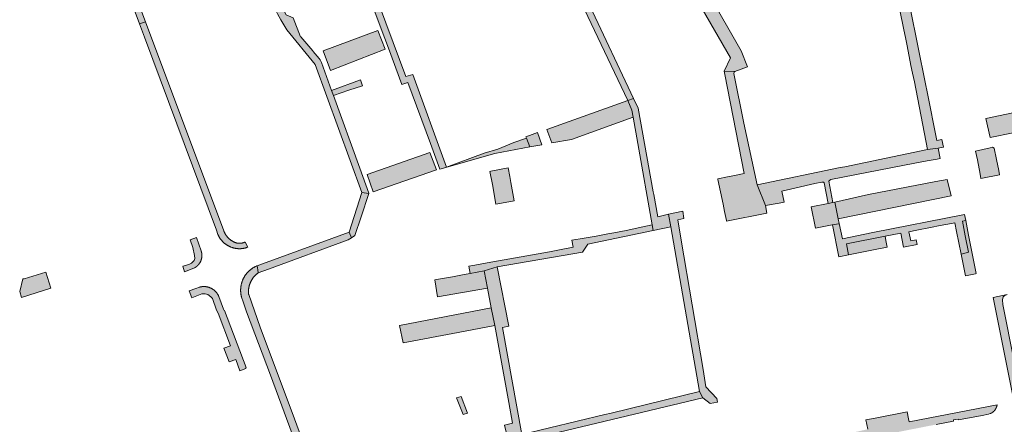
# Model space of a CAD drawing. Extents: x 97094 to 109644, y 463509 to 471969.
# Tile 333 of 362: x 105449 to 105739, y 470855 to 470974. Entities that reach past the tile are written whole.
import ezdxf

# ---------------------------------------------------------------- set-up
doc = ezdxf.new("R2010")
doc.units = 0
doc.layers.add('109 Onkruidbestrijding elementen', color=6, linetype='Continuous', lineweight=20, true_color=0xff00ff)

msp = doc.modelspace()

# ---------------------------------------------------------------- hatches: boundary and pattern name
at = {"layer": '109 Onkruidbestrijding elementen', "true_color": 0xff00ff}
for points in [[(105484.08, 470973.19), (105485.82, 470973.81), (105472.76, 471008.64), (105474.55, 471011.54), (105471.21, 471019.3), (105471, 471022.43), (105471.63, 471026.49), (105473.4, 471029.96), (105475.42, 471032.75), (105478.21, 471034.86), (105478.94, 471035.05), (105476.81, 471038.13), (105474.78, 471036.4), (105473.52, 471034.64), (105471.7, 471030.88), (105470.15, 471026.54), (105468.93, 471021.03), (105468.66, 471017.08), (105469.46, 471012.6), (105484.08, 470973.19)], [(105656.52, 470959.25), (105659.66, 470959.08), (105663.42, 470960.5), (105661.53, 470965.25), (105651.82, 470982.29), (105649.12, 470983.41), (105646, 470984.2), (105638.2, 470997.39), (105637.33, 470996.82), (105628.86, 471010.61), (105627.88, 471010.01), (105614.69, 471032.42), (105612.09, 471031.36), (105627.51, 471004.87), (105629.18, 471004.39), (105636.86, 470991.31), (105638.16, 470991.11), (105643.09, 470983.01), (105650.04, 470977.57), (105658.39, 470963.18), (105656.52, 470959.25)], [(105628.11, 470950.58), (105629.77, 470951.16), (105604.06, 471005.92), (105602.31, 471005.18), (105603.04, 471003.69), (105611.39, 470985.76), (105628.11, 470950.58)], [(105710.28, 470983.78), (105706.44, 470984.73), (105707.74, 470979.87), (105708.32, 470977.26), (105709.48, 470971.4), (105709.99, 470969.11), (105710.52, 470966.7), (105711.59, 470960.88), (105712.09, 470958.6), (105712.65, 470956.1), (105716.49, 470936.07), (105719.67, 470936.51), (105721.26, 470936.75), (105720.75, 470939.07), (105719.22, 470938.8), (105716.38, 470953.1), (105715.91, 470955.48), (105711.44, 470977.95), (105710.28, 470983.78)], [(105553.02, 470983.59), (105551.16, 470983.17), (105553.29, 470977.51), (105553.23, 470977.49), (105555.36, 470971.73), (105557.48, 470966), (105561.45, 470955.29), (105563.18, 470955.88), (105569.87, 470937.83), (105572.68, 470930.25), (105588.84, 470934.91), (105599.17, 470936.9), (105598.2, 470939.43), (105594.47, 470938.17), (105589.75, 470936.2), (105585.74, 470935.01), (105574.59, 470930.9), (105564.67, 470958.27), (105562.67, 470957.68), (105553.02, 470983.59)], [(105541.28, 470952.03), (105540.75, 470953.49), (105537.74, 470961.77), (105537.38, 470962.51), (105537.08, 470962.93), (105535.3, 470965.06), (105535.21, 470965.17), (105531.64, 470969.38), (105531.56, 470969.34), (105529.43, 470975), (105527.38, 470975.85), (105526.82, 470976.77), (105526.06, 470978.54), (105524.01, 470977.75), (105524.74, 470976.12), (105525.74, 470974.39), (105527.52, 470971.4), (105535.86, 470961.22), (105549.68, 470923.4), (105551.69, 470923.16), (105551.72, 470923.24), (105549.04, 470930.63), (105541.28, 470952.03)], [(105508.96, 470912.09), (105485.82, 470973.81), (105484.08, 470973.19), (105485.54, 470969.22), (105506.76, 470912.25), (105507.19, 470911.06), (105507.24, 470910.95), (105507.28, 470910.85), (105507.33, 470910.74), (105507.38, 470910.64), (105507.44, 470910.54), (105507.49, 470910.44), (105507.55, 470910.34), (105507.6, 470910.24), (105507.66, 470910.14), (105507.72, 470910.04), (105507.79, 470909.94), (105507.85, 470909.85), (105507.91, 470909.75), (105507.98, 470909.66), (105508.05, 470909.57), (105508.12, 470909.47), (105508.19, 470909.38), (105508.27, 470909.3), (105508.34, 470909.21), (105508.42, 470909.12), (105508.49, 470909.04), (105508.57, 470908.95), (105508.65, 470908.87), (105508.73, 470908.79), (105508.82, 470908.71), (105508.9, 470908.63), (105508.99, 470908.55), (105509.07, 470908.48), (105509.16, 470908.4), (105509.25, 470908.33), (105509.34, 470908.26), (105509.43, 470908.19), (105509.53, 470908.12), (105509.62, 470908.06), (105509.72, 470907.99), (105509.81, 470907.93), (105509.91, 470907.87), (105510.01, 470907.81), (105510.11, 470907.75), (105510.21, 470907.69), (105510.31, 470907.64), (105510.41, 470907.58), (105510.51, 470907.53), (105510.62, 470907.48), (105510.72, 470907.43), (105510.83, 470907.39), (105510.93, 470907.34), (105511.04, 470907.3), (105511.15, 470907.26), (105511.26, 470907.22), (105511.36, 470907.18), (105511.47, 470907.14), (105511.58, 470907.11), (105511.69, 470907.08), (105511.8, 470907.05), (105511.92, 470907.02), (105512.03, 470906.99), (105512.14, 470906.97), (105512.25, 470906.95), (105512.37, 470906.93), (105512.48, 470906.91), (105512.59, 470906.89), (105512.71, 470906.87), (105512.82, 470906.86), (105512.94, 470906.85), (105513.05, 470906.84), (105513.17, 470906.83), (105513.28, 470906.83), (105513.4, 470906.82), (105513.51, 470906.82), (105513.63, 470906.82), (105513.74, 470906.82), (105513.86, 470906.83), (105513.97, 470906.83), (105514.09, 470906.84), (105514.2, 470906.85), (105514.32, 470906.86), (105514.43, 470906.88), (105514.54, 470906.89), (105514.66, 470906.91), (105514.77, 470906.93), (105514.89, 470906.95), (105515, 470906.97), (105515.11, 470907), (105515.22, 470907.02), (105515.33, 470907.05), (105515.45, 470907.08), (105515.56, 470907.11), (105515.67, 470907.15), (105515.77, 470907.18), (105516.06, 470907.28), (105515.21, 470908.8), (105515.15, 470908.78), (105515.1, 470908.75), (105515.04, 470908.72), (105514.99, 470908.7), (105514.93, 470908.68), (105514.88, 470908.65), (105514.82, 470908.63), (105514.76, 470908.61), (105514.71, 470908.59), (105514.65, 470908.57), (105514.59, 470908.56), (105514.53, 470908.54), (105514.47, 470908.52), (105514.42, 470908.51), (105514.36, 470908.49), (105514.3, 470908.48), (105514.24, 470908.47), (105514.18, 470908.46), (105514.12, 470908.45), (105514.06, 470908.44), (105514, 470908.43), (105513.94, 470908.43), (105513.88, 470908.42), (105513.82, 470908.42), (105513.76, 470908.41), (105513.7, 470908.41), (105513.64, 470908.41), (105513.58, 470908.41), (105513.52, 470908.41), (105513.46, 470908.41), (105513.4, 470908.41), (105513.34, 470908.41), (105513.28, 470908.42), (105513.22, 470908.42), (105513.16, 470908.43), (105513.1, 470908.44), (105513.04, 470908.45), (105512.98, 470908.46), (105512.92, 470908.47), (105512.86, 470908.48), (105512.8, 470908.49), (105512.74, 470908.5), (105512.68, 470908.52), (105512.62, 470908.53), (105512.57, 470908.55), (105512.51, 470908.57), (105512.45, 470908.59), (105512.39, 470908.61), (105512.34, 470908.63), (105512.28, 470908.65), (105512.22, 470908.67), (105512.17, 470908.69), (105512.11, 470908.72), (105512.06, 470908.74), (105512, 470908.77), (105511.95, 470908.8), (105511.9, 470908.82), (105511.84, 470908.85), (105511.79, 470908.88), (105511.74, 470908.91), (105511.69, 470908.94), (105511.63, 470908.97), (105511.58, 470909.01), (105511.5, 470909.05), (105511.42, 470909.1), (105511.34, 470909.14), (105511.26, 470909.19), (105511.19, 470909.24), (105511.11, 470909.29), (105511.03, 470909.34), (105510.96, 470909.4), (105510.88, 470909.45), (105510.81, 470909.51), (105510.74, 470909.56), (105510.67, 470909.62), (105510.6, 470909.68), (105510.53, 470909.74), (105510.46, 470909.8), (105510.39, 470909.86), (105510.32, 470909.93), (105510.26, 470909.99), (105510.19, 470910.06), (105510.13, 470910.13), (105510.07, 470910.19), (105510.01, 470910.26), (105509.95, 470910.33), (105509.89, 470910.41), (105509.83, 470910.48), (105509.78, 470910.55), (105509.72, 470910.62), (105509.67, 470910.7), (105509.62, 470910.78), (105509.56, 470910.85), (105509.52, 470910.93), (105509.47, 470911.01), (105509.42, 470911.09), (105509.37, 470911.17), (105509.33, 470911.25), (105509.29, 470911.33), (105509.24, 470911.41), (105509.2, 470911.49), (105509.17, 470911.58), (105509.13, 470911.66), (105509.09, 470911.75), (105509.06, 470911.83), (105509.02, 470911.92), (105508.99, 470912), (105508.96, 470912.09)], [(105554.42, 470971.19), (105538.28, 470965.21), (105540.38, 470959.4), (105556.55, 470965.67), (105554.42, 470971.19)], [(105656.65, 470917.76), (105657.2, 470915.1), (105657.23, 470914.93), (105669.08, 470917.33), (105668.68, 470919.58), (105666.25, 470925.69), (105662.35, 470943.89), (105659.4, 470958.49), (105659.46, 470958.9), (105659.66, 470959.08), (105656.52, 470959.25), (105656.69, 470958.25), (105662.43, 470929.02), (105659.05, 470928.37), (105657.55, 470928.02), (105654.67, 470927.44), (105654.71, 470927.26), (105656.21, 470919.94), (105656.65, 470917.76)], [(105540.75, 470953.49), (105541.28, 470952.03), (105545.8, 470953.59), (105549.85, 470954.91), (105549.24, 470956.64), (105540.75, 470953.49)], [(105628.11, 470950.58), (105604.23, 470942.04), (105605.67, 470938.04), (105611.45, 470939.06), (105629.69, 470945.66), (105629.34, 470947.66), (105628.11, 470950.58)], [(105629.69, 470945.66), (105631.06, 470937.82), (105635.25, 470913.85), (105635.57, 470912.19), (105640.75, 470913.27), (105640.13, 470916.97), (105636.95, 470916.27), (105635.77, 470922.77), (105635.61, 470923.65), (105631.12, 470948.29), (105629.77, 470951.16), (105628.11, 470950.58), (105629.34, 470947.66), (105629.69, 470945.66)], [(105747.31, 470948.12), (105733.74, 470945.29), (105734.99, 470939.68), (105748.56, 470942.44), (105747.31, 470948.12)], [(105602.73, 470937.52), (105601.51, 470941.07), (105599.93, 470940.51), (105598.04, 470939.83), (105598.2, 470939.43), (105599.17, 470936.9), (105602.73, 470937.52)], [(105553.02, 470923.59), (105571.63, 470930.14), (105569.69, 470935.26), (105551.26, 470928.72), (105553.02, 470923.59)], [(105672.74, 470920.31), (105674.18, 470920.56), (105673.54, 470923.84), (105683.32, 470926.08), (105685.37, 470926.5), (105685.83, 470926.41), (105686, 470926.28), (105687.2, 470920.16), (105688.58, 470920.45), (105687.39, 470926.71), (105687.56, 470926.98), (105688.02, 470927.27), (105712.77, 470932.06), (105716.43, 470932.72), (105719.36, 470933.24), (105720.29, 470933.41), (105719.67, 470936.51), (105716.49, 470936.07), (105692.09, 470931.03), (105690.7, 470930.74), (105666.25, 470925.69), (105668.68, 470919.58), (105672.74, 470920.31)], [(105737.78, 470928.66), (105737.59, 470929.93), (105736.9, 470933.14), (105736.19, 470936.49), (105735.64, 470936.74), (105734.98, 470936.6), (105730.66, 470935.64), (105731.24, 470933.05), (105732, 470928.82), (105732.24, 470927.57), (105737.78, 470928.66)], [(105587.45, 470929.61), (105588.15, 470925.8), (105589.22, 470919.99), (105591.9, 470920.48), (105594.61, 470920.98), (105593.62, 470926.35), (105593.3, 470928.11), (105592.82, 470930.66), (105587.73, 470929.71), (105587.45, 470929.61)], [(105689.18, 470920.58), (105690.19, 470915.62), (105723.44, 470922.4), (105722.33, 470927.28), (105718.96, 470926.7), (105699.15, 470922.8), (105689.18, 470920.58)], [(105551.69, 470923.16), (105549.68, 470923.4), (105545.94, 470911.68), (105546.64, 470910.07), (105547.62, 470910.73), (105549.42, 470916.23), (105551.69, 470923.16)], [(105688.44, 470913.86), (105690.22, 470914.21), (105690.47, 470914.26), (105690.19, 470915.62), (105689.18, 470920.58), (105688.58, 470920.45), (105687.2, 470920.16), (105682.21, 470919.14), (105683.49, 470912.91), (105688.43, 470913.9), (105688.44, 470913.86)], [(105652.42, 470861.12), (105654.58, 470861.57), (105654.39, 470862.6), (105651.15, 470866.11), (105650.3, 470871.17), (105643.86, 470909.37), (105642.85, 470915.39), (105644.66, 470915.72), (105644.29, 470917.88), (105640.13, 470916.97), (105640.75, 470913.27), (105649.21, 470864.7), (105650.22, 470862.84), (105652.42, 470861.12)], [(105708.61, 470911.38), (105709.4, 470907.29), (105713.43, 470908.09), (105713.14, 470909.49), (105711.57, 470909.16), (105711.02, 470911.8), (105713.32, 470912.26), (105717.37, 470913.06), (105720.24, 470913.63), (105723.54, 470914.29), (105724.54, 470914.48), (105725.06, 470911.87), (105726.39, 470905.24), (105728.55, 470905.77), (105727.62, 470910.66), (105726.84, 470914.97), (105727.77, 470915.15), (105727.43, 470916.87), (105700.37, 470911.57), (105691.39, 470909.75), (105690.47, 470914.26), (105690.22, 470914.21), (105688.44, 470913.86), (105690.31, 470904.45), (105693.24, 470905.03), (105692.59, 470908.3), (105703.98, 470910.49), (105708.61, 470911.38)], [(105727.62, 470910.66), (105728.55, 470905.77), (105726.39, 470905.24), (105727.58, 470899.3), (105727.68, 470898.79), (105728.67, 470899), (105730.68, 470899.42), (105730.9, 470899.46), (105728.62, 470910.85), (105727.77, 470915.15), (105726.84, 470914.97), (105727.62, 470910.66)], [(105545.94, 470911.68), (105520.37, 470902.37), (105518.79, 470901.8), (105518.97, 470900.57), (105519.11, 470899.7), (105522.17, 470900.82), (105545.65, 470909.4), (105546.64, 470910.07), (105545.94, 470911.68)], [(105585.7, 470900.28), (105589.55, 470901.43), (105611.9, 470905.33), (105614.79, 470905.85), (105616.28, 470908.17), (105635.57, 470912.19), (105635.25, 470913.85), (105632.54, 470913.27), (105627.64, 470912.2), (105623.98, 470911.53), (105622.24, 470911.19), (105618.75, 470910.55), (105615.26, 470909.91), (105611.57, 470909.32), (105611.96, 470907.23), (105608.46, 470906.59), (105604.97, 470905.95), (105586.63, 470902.62), (105583.02, 470901.96), (105583.02, 470901.99), (105581.25, 470901.66), (105581.57, 470899.53), (105585.7, 470900.28)], [(105502.25, 470906.24), (105500.91, 470910.09), (105499.01, 470909.45), (105499.78, 470907.18), (105500.33, 470904.82), (105500.41, 470903.95), (105500.22, 470903.36), (105499.43, 470902.57), (105498.59, 470902.17), (105496.82, 470901.67), (105497.33, 470900.04), (105498.67, 470900.52), (105500.32, 470901.17), (105500.38, 470901.21), (105500.44, 470901.24), (105500.5, 470901.28), (105500.56, 470901.31), (105500.61, 470901.35), (105500.67, 470901.39), (105500.73, 470901.43), (105500.79, 470901.47), (105500.84, 470901.51), (105500.9, 470901.56), (105500.95, 470901.6), (105501, 470901.64), (105501.06, 470901.69), (105501.11, 470901.74), (105501.16, 470901.78), (105501.21, 470901.83), (105501.26, 470901.88), (105501.31, 470901.93), (105501.35, 470901.98), (105501.4, 470902.03), (105501.45, 470902.08), (105501.49, 470902.13), (105501.54, 470902.19), (105501.58, 470902.24), (105501.62, 470902.3), (105501.67, 470902.35), (105501.71, 470902.41), (105501.75, 470902.46), (105501.79, 470902.52), (105501.82, 470902.58), (105501.86, 470902.64), (105501.9, 470902.7), (105501.93, 470902.76), (105501.97, 470902.82), (105502, 470902.88), (105502.03, 470902.94), (105502.06, 470903), (105502.09, 470903.06), (105502.12, 470903.13), (105502.15, 470903.19), (105502.18, 470903.26), (105502.2, 470903.32), (105502.23, 470903.38), (105502.25, 470903.45), (105502.27, 470903.52), (105502.29, 470903.58), (105502.31, 470903.65), (105502.33, 470903.71), (105502.35, 470903.78), (105502.37, 470903.85), (105502.38, 470903.92), (105502.4, 470903.98), (105502.41, 470904.05), (105502.43, 470904.12), (105502.44, 470904.19), (105502.45, 470904.26), (105502.46, 470904.33), (105502.46, 470904.39), (105502.47, 470904.46), (105502.48, 470904.53), (105502.48, 470904.6), (105502.49, 470904.67), (105502.49, 470904.74), (105502.49, 470904.81), (105502.49, 470904.88), (105502.49, 470904.95), (105502.49, 470905.02), (105502.48, 470905.09), (105502.48, 470905.16), (105502.47, 470905.23), (105502.46, 470905.29), (105502.46, 470905.36), (105502.45, 470905.43), (105502.44, 470905.5), (105502.43, 470905.57), (105502.41, 470905.64), (105502.4, 470905.71), (105502.38, 470905.77), (105502.37, 470905.84), (105502.35, 470905.91), (105502.33, 470905.98), (105502.31, 470906.04), (105502.29, 470906.11), (105502.27, 470906.17), (105502.25, 470906.24)], [(105704.22, 470909.27), (105703.98, 470910.49), (105692.59, 470908.3), (105693.24, 470905.03), (105701.07, 470906.6), (105704.61, 470907.3), (105704.22, 470909.27)], [(105449.23, 470892.47), (105457.93, 470895.14), (105456.48, 470899.86), (105450.1, 470897.92), (105449.66, 470897.94), (105448.74, 470894.22), (105449.23, 470892.47)], [(105545.46, 470788.33), (105545.7, 470788.38), (105547.22, 470790.74), (105543.25, 470791.9), (105543.08, 470793.86), (105542.83, 470796.74), (105541.75, 470809.43), (105540.19, 470823.84), (105539.88, 470826.88), (105539.31, 470829.76), (105538.58, 470832.52), (105537.26, 470836.4), (105529.83, 470856.59), (105519.7, 470883.71), (105516.29, 470893.28), (105516.27, 470893.39), (105516.26, 470893.5), (105516.25, 470893.61), (105516.24, 470893.72), (105516.24, 470893.83), (105516.23, 470893.94), (105516.23, 470894.06), (105516.23, 470894.17), (105516.23, 470894.28), (105516.23, 470894.39), (105516.23, 470894.5), (105516.24, 470894.62), (105516.25, 470894.73), (105516.26, 470894.84), (105516.27, 470894.95), (105516.28, 470895.06), (105516.3, 470895.17), (105516.32, 470895.28), (105516.34, 470895.39), (105516.36, 470895.5), (105516.38, 470895.61), (105516.4, 470895.72), (105516.43, 470895.83), (105516.46, 470895.94), (105516.49, 470896.05), (105516.52, 470896.15), (105516.55, 470896.26), (105516.59, 470896.37), (105516.63, 470896.47), (105516.67, 470896.58), (105516.71, 470896.68), (105516.75, 470896.78), (105516.79, 470896.89), (105516.84, 470896.99), (105516.89, 470897.09), (105516.94, 470897.19), (105516.99, 470897.29), (105517.04, 470897.39), (105517.09, 470897.49), (105517.15, 470897.59), (105517.21, 470897.68), (105517.27, 470897.78), (105517.33, 470897.87), (105517.39, 470897.96), (105517.45, 470898.06), (105517.52, 470898.15), (105517.58, 470898.24), (105517.65, 470898.33), (105517.72, 470898.41), (105517.79, 470898.5), (105517.87, 470898.58), (105517.94, 470898.67), (105518.01, 470898.75), (105518.09, 470898.83), (105518.17, 470898.91), (105518.25, 470898.99), (105518.33, 470899.07), (105518.41, 470899.15), (105518.49, 470899.22), (105518.58, 470899.29), (105518.67, 470899.37), (105518.75, 470899.44), (105518.84, 470899.51), (105518.93, 470899.57), (105519.02, 470899.64), (105519.11, 470899.7), (105518.97, 470900.57), (105518.79, 470901.8), (105518.67, 470901.75), (105518.56, 470901.7), (105518.44, 470901.64), (105518.32, 470901.59), (105518.2, 470901.53), (105518.09, 470901.47), (105517.97, 470901.41), (105517.86, 470901.35), (105517.75, 470901.28), (105517.64, 470901.22), (105517.52, 470901.15), (105517.42, 470901.08), (105517.31, 470901.01), (105517.2, 470900.93), (105517.1, 470900.86), (105516.99, 470900.78), (105516.89, 470900.7), (105516.79, 470900.62), (105516.69, 470900.54), (105516.59, 470900.45), (105516.49, 470900.37), (105516.39, 470900.28), (105516.3, 470900.19), (105516.21, 470900.1), (105516.12, 470900.01), (105516.03, 470899.91), (105515.94, 470899.82), (105515.85, 470899.72), (105515.77, 470899.62), (105515.68, 470899.52), (105515.6, 470899.42), (105515.52, 470899.32), (105515.44, 470899.22), (105515.37, 470899.11), (105515.29, 470899), (105515.22, 470898.9), (105515.15, 470898.79), (105515.08, 470898.68), (105515.01, 470898.57), (105514.94, 470898.46), (105514.88, 470898.34), (105514.82, 470898.23), (105514.76, 470898.11), (105514.7, 470898), (105514.64, 470897.88), (105514.59, 470897.76), (105514.54, 470897.64), (105514.49, 470897.52), (105514.44, 470897.4), (105514.39, 470897.28), (105514.35, 470897.16), (105514.31, 470897.04), (105514.27, 470896.91), (105514.23, 470896.79), (105514.19, 470896.66), (105514.16, 470896.54), (105514.13, 470896.41), (105514.1, 470896.29), (105514.07, 470896.16), (105514.04, 470896.03), (105514.02, 470895.9), (105514, 470895.78), (105513.98, 470895.65), (105513.96, 470895.52), (105513.95, 470895.39), (105513.94, 470895.26), (105513.93, 470895.13), (105513.92, 470895), (105513.91, 470894.87), (105513.91, 470894.74), (105513.91, 470894.61), (105513.91, 470894.48), (105513.91, 470894.35), (105513.91, 470894.22), (105513.92, 470894.09), (105513.93, 470893.96), (105513.94, 470893.83), (105513.96, 470893.7), (105513.97, 470893.57), (105513.99, 470893.45), (105514.01, 470893.32), (105514.03, 470893.19), (105514.05, 470893.06), (105514.08, 470892.93), (105514.11, 470892.81), (105514.14, 470892.68), (105514.17, 470892.56), (105514.69, 470891.15), (105515.68, 470888.17), (105522.71, 470869.49), (105530.81, 470847.69), (105536.12, 470833.21), (105537.02, 470830.55), (105537.66, 470827.76), (105538.09, 470825.3), (105539.01, 470815.87), (105540.43, 470800.28), (105541.12, 470793.23), (105541.12, 470793.14), (105541.12, 470793.06), (105541.12, 470792.97), (105541.12, 470792.88), (105541.12, 470792.8), (105541.13, 470792.71), (105541.14, 470792.63), (105541.15, 470792.54), (105541.16, 470792.46), (105541.17, 470792.37), (105541.18, 470792.29), (105541.2, 470792.2), (105541.22, 470792.12), (105541.23, 470792.04), (105541.25, 470791.96), (105541.27, 470791.88), (105541.29, 470791.8), (105541.31, 470791.73), (105541.34, 470791.65), (105541.36, 470791.57), (105541.39, 470791.5), (105541.42, 470791.42), (105541.44, 470791.35), (105541.47, 470791.27), (105541.51, 470791.2), (105541.54, 470791.12), (105541.57, 470791.05), (105541.61, 470790.98), (105541.64, 470790.91), (105541.68, 470790.84), (105541.72, 470790.76), (105541.76, 470790.69), (105541.8, 470790.63), (105541.84, 470790.56), (105541.88, 470790.49), (105541.93, 470790.42), (105541.97, 470790.35), (105542.02, 470790.29), (105542.07, 470790.22), (105542.12, 470790.16), (105542.17, 470790.1), (105542.22, 470790.03), (105542.27, 470789.97), (105542.32, 470789.91), (105542.37, 470789.85), (105542.43, 470789.79), (105542.48, 470789.73), (105542.54, 470789.68), (105542.6, 470789.62), (105542.66, 470789.57), (105542.72, 470789.51), (105542.78, 470789.46), (105542.84, 470789.41), (105542.9, 470789.36), (105542.96, 470789.31), (105543.03, 470789.26), (105543.09, 470789.21), (105543.16, 470789.16), (105543.22, 470789.12), (105543.29, 470789.07), (105543.36, 470789.03), (105543.43, 470788.99), (105543.5, 470788.94), (105543.57, 470788.9), (105543.64, 470788.86), (105543.71, 470788.83), (105543.78, 470788.79), (105543.85, 470788.76), (105543.92, 470788.72), (105544, 470788.69), (105544.07, 470788.66), (105544.15, 470788.63), (105544.22, 470788.6), (105544.3, 470788.57), (105544.37, 470788.54), (105544.45, 470788.52), (105544.52, 470788.49), (105544.6, 470788.47), (105544.68, 470788.45), (105544.76, 470788.43), (105544.84, 470788.41), (105544.91, 470788.39), (105544.99, 470788.37), (105545.07, 470788.36), (105545.15, 470788.35), (105545.23, 470788.33), (105545.31, 470788.32), (105545.39, 470788.31), (105545.46, 470788.33)], [(105581.57, 470899.53), (105579.87, 470899.22), (105576.35, 470898.57), (105572.84, 470897.92), (105571.15, 470897.61), (105572.02, 470892.65), (105586.7, 470895.19), (105585.7, 470900.28), (105581.57, 470899.53)], [(105598.82, 470850.53), (105596.83, 470851.97), (105591.19, 470883.53), (105593.04, 470883.96), (105589.55, 470901.43), (105585.7, 470900.28), (105586.7, 470895.19), (105587.84, 470889.38), (105588.87, 470884.13), (105593.04, 470861.4), (105594.14, 470855.34), (105591.74, 470854.76), (105593.1, 470849.16), (105594.93, 470849.6), (105596.24, 470847.63), (105598.38, 470848.07), (105598.82, 470850.53)], [(105499.55, 470892.33), (105502.49, 470893.49), (105503.42, 470893.53), (105504.25, 470893.27), (105505.16, 470892.66), (105505.56, 470892.09), (105506.82, 470888.71), (105507.28, 470887.82), (105510.92, 470878.21), (105508.97, 470877.47), (105510.49, 470873.4), (105512.46, 470874.14), (105513.71, 470870.79), (105515.47, 470871.47), (105515.48, 470871.77), (105515.56, 470871.8), (105509.13, 470888.63), (105509.04, 470888.59), (105508.88, 470889.03), (105507.48, 470892.71), (105507.45, 470892.78), (105507.42, 470892.85), (105507.38, 470892.93), (105507.35, 470893), (105507.31, 470893.07), (105507.28, 470893.14), (105507.24, 470893.21), (105507.2, 470893.28), (105507.16, 470893.35), (105507.12, 470893.41), (105507.07, 470893.48), (105507.03, 470893.55), (105506.98, 470893.61), (105506.94, 470893.68), (105506.89, 470893.74), (105506.84, 470893.8), (105506.79, 470893.87), (105506.74, 470893.93), (105506.69, 470893.99), (105506.64, 470894.05), (105506.59, 470894.11), (105506.53, 470894.17), (105506.48, 470894.22), (105506.42, 470894.28), (105506.36, 470894.33), (105506.31, 470894.39), (105506.25, 470894.44), (105506.19, 470894.5), (105506.13, 470894.55), (105506.07, 470894.6), (105506, 470894.65), (105505.94, 470894.69), (105505.88, 470894.74), (105505.81, 470894.79), (105505.75, 470894.83), (105505.68, 470894.88), (105505.61, 470894.92), (105505.55, 470894.96), (105505.48, 470895), (105505.41, 470895.04), (105505.34, 470895.08), (105505.27, 470895.12), (105505.2, 470895.15), (105505.13, 470895.19), (105505.06, 470895.22), (105504.98, 470895.26), (105504.91, 470895.29), (105504.84, 470895.32), (105504.76, 470895.35), (105504.69, 470895.37), (105504.61, 470895.4), (105504.54, 470895.43), (105504.46, 470895.45), (105504.39, 470895.47), (105504.31, 470895.49), (105504.23, 470895.51), (105504.16, 470895.53), (105504.08, 470895.55), (105504, 470895.57), (105503.92, 470895.58), (105503.84, 470895.6), (105503.77, 470895.61), (105503.69, 470895.62), (105503.61, 470895.63), (105503.53, 470895.64), (105503.45, 470895.64), (105503.37, 470895.65), (105503.29, 470895.65), (105503.21, 470895.66), (105503.13, 470895.66), (105503.05, 470895.66), (105502.97, 470895.66), (105502.9, 470895.66), (105502.82, 470895.65), (105502.74, 470895.65), (105502.66, 470895.64), (105502.58, 470895.64), (105502.5, 470895.63), (105502.42, 470895.62), (105502.34, 470895.61), (105502.26, 470895.59), (105502.19, 470895.58), (105502.11, 470895.57), (105502.03, 470895.55), (105501.95, 470895.53), (105501.87, 470895.51), (105501.8, 470895.49), (105500.72, 470895.1), (105498.76, 470894.38), (105499.55, 470892.33)], [(105750.72, 470823.36), (105752.54, 470824.93), (105751.01, 470830.54), (105747.75, 470845.02), (105747.06, 470848.66), (105741.22, 470877.98), (105739.65, 470885.94), (105738.77, 470890.34), (105738.59, 470891.78), (105738.86, 470892.59), (105739.29, 470892.99), (105740.02, 470893.29), (105735.84, 470892.41), (105746.91, 470837.35), (105748.82, 470828.54), (105750.72, 470823.36)], [(105560.76, 470884.16), (105561.89, 470879.09), (105578.1, 470882.12), (105588.87, 470884.13), (105587.84, 470889.38), (105560.76, 470884.16)], [(105579.5, 470857.9), (105580.85, 470858.25), (105578.98, 470863.22), (105577.62, 470862.86), (105579.5, 470857.9)], [(105650.22, 470862.84), (105649.21, 470864.7), (105623.22, 470858.29), (105621.33, 470857.93), (105596.83, 470851.97), (105598.82, 470850.53), (105650.22, 470862.84)], [(105711.1, 470855.7), (105710.91, 470856.59), (105710.49, 470858.72), (105701.06, 470856.84), (105698.33, 470856.3), (105698.86, 470853.54), (105698.45, 470853.45), (105677.34, 470848.78), (105677.46, 470847.56), (105677.5, 470847.18), (105677.69, 470846.78), (105703.87, 470851.92), (105704.4, 470852.04), (105712.01, 470853.56), (105719.1, 470854.95), (105724.21, 470855.97), (105724.14, 470856.28), (105725.6, 470856.57), (105725.66, 470856.28), (105732.6, 470857.63), (105734.5, 470858.03), (105734.98, 470858.15), (105735.03, 470858.17), (105735.08, 470858.19), (105735.13, 470858.21), (105735.18, 470858.23), (105735.23, 470858.26), (105735.28, 470858.28), (105735.33, 470858.31), (105735.38, 470858.33), (105735.43, 470858.36), (105735.47, 470858.39), (105735.52, 470858.41), (105735.56, 470858.44), (105735.61, 470858.47), (105735.66, 470858.5), (105735.7, 470858.54), (105735.74, 470858.57), (105735.79, 470858.6), (105735.83, 470858.63), (105735.87, 470858.67), (105735.91, 470858.7), (105735.95, 470858.74), (105736, 470858.78), (105736.04, 470858.81), (105736.07, 470858.85), (105736.11, 470858.89), (105736.15, 470858.93), (105736.19, 470858.97), (105736.22, 470859.01), (105736.26, 470859.05), (105736.3, 470859.09), (105736.33, 470859.13), (105736.36, 470859.18), (105736.4, 470859.22), (105736.43, 470859.26), (105736.46, 470859.31), (105736.49, 470859.35), (105736.52, 470859.4), (105736.55, 470859.44), (105736.58, 470859.49), (105736.61, 470859.54), (105736.63, 470859.58), (105736.66, 470859.63), (105736.69, 470859.68), (105736.71, 470859.73), (105736.73, 470859.78), (105736.76, 470859.83), (105736.78, 470859.88), (105736.8, 470859.93), (105736.82, 470859.98), (105736.84, 470860.03), (105736.86, 470860.08), (105736.88, 470860.13), (105736.89, 470860.18), (105736.91, 470860.23), (105736.93, 470860.29), (105736.94, 470860.34), (105736.95, 470860.39), (105736.97, 470860.44), (105736.98, 470860.5), (105736.99, 470860.55), (105737, 470860.6), (105737.01, 470860.66), (105737.02, 470860.71), (105737.02, 470860.77), (105711.1, 470855.7)]]:
    msp.add_hatch(color=6, dxfattribs=at).paths.add_polyline_path(points)

# ---------------------------------------------------------------- linework, layer by layer
at = {"layer": '109 Onkruidbestrijding elementen', "color": 3, "true_color": 0x00ff00}
for points in [[(105484.08, 470973.19), (105485.82, 470973.81), (105472.76, 471008.64), (105474.55, 471011.54), (105471.21, 471019.3), (105471, 471022.43), (105471.63, 471026.49), (105473.4, 471029.96), (105475.42, 471032.75), (105478.21, 471034.86), (105478.94, 471035.05), (105476.81, 471038.13), (105474.78, 471036.4), (105473.52, 471034.64), (105471.7, 471030.88), (105470.15, 471026.54), (105468.93, 471021.03), (105468.66, 471017.08), (105469.46, 471012.6), (105484.08, 470973.19)], [(105656.52, 470959.25), (105659.66, 470959.08), (105663.42, 470960.5), (105661.53, 470965.25), (105651.82, 470982.29), (105649.12, 470983.41), (105646, 470984.2), (105638.2, 470997.39), (105637.33, 470996.82), (105628.86, 471010.61), (105627.88, 471010.01), (105614.69, 471032.42), (105612.09, 471031.36), (105627.51, 471004.87), (105629.18, 471004.39), (105636.86, 470991.31), (105638.16, 470991.11), (105643.09, 470983.01), (105650.04, 470977.57), (105658.39, 470963.18), (105656.52, 470959.25)], [(105628.11, 470950.58), (105629.77, 470951.16), (105604.06, 471005.92), (105602.31, 471005.18), (105603.04, 471003.69), (105611.39, 470985.76), (105628.11, 470950.58)], [(105710.28, 470983.78), (105706.44, 470984.73), (105707.74, 470979.87), (105708.32, 470977.26), (105709.48, 470971.4), (105709.99, 470969.11), (105710.52, 470966.7), (105711.59, 470960.88), (105712.09, 470958.6), (105712.65, 470956.1), (105716.49, 470936.07), (105719.67, 470936.51), (105721.26, 470936.75), (105720.75, 470939.07), (105719.22, 470938.8), (105716.38, 470953.1), (105715.91, 470955.48), (105711.44, 470977.95), (105710.28, 470983.78)], [(105553.02, 470983.59), (105551.16, 470983.17), (105553.29, 470977.51), (105553.23, 470977.49), (105555.36, 470971.73), (105557.48, 470966), (105561.45, 470955.29), (105563.18, 470955.88), (105569.87, 470937.83), (105572.68, 470930.25), (105588.84, 470934.91), (105599.17, 470936.9), (105598.2, 470939.43), (105594.47, 470938.17), (105589.75, 470936.2), (105585.74, 470935.01), (105574.59, 470930.9), (105564.67, 470958.27), (105562.67, 470957.68), (105553.02, 470983.59)], [(105541.28, 470952.03), (105540.75, 470953.49), (105537.74, 470961.77), (105537.38, 470962.51), (105537.08, 470962.93), (105535.3, 470965.06), (105535.21, 470965.17), (105531.64, 470969.38), (105531.56, 470969.34), (105529.43, 470975), (105527.38, 470975.85), (105526.82, 470976.77), (105526.06, 470978.54), (105524.01, 470977.75), (105524.74, 470976.12), (105525.74, 470974.39), (105527.52, 470971.4), (105535.86, 470961.22), (105549.68, 470923.4), (105551.69, 470923.16), (105551.72, 470923.24), (105549.04, 470930.63), (105541.28, 470952.03)], [(105508.96, 470912.09), (105485.82, 470973.81), (105484.08, 470973.19), (105485.54, 470969.22), (105506.76, 470912.25), (105507.19, 470911.06), (105507.24, 470910.95), (105507.28, 470910.85), (105507.33, 470910.74), (105507.38, 470910.64), (105507.44, 470910.54), (105507.49, 470910.44), (105507.55, 470910.34), (105507.6, 470910.24), (105507.66, 470910.14), (105507.72, 470910.04), (105507.79, 470909.94), (105507.85, 470909.85), (105507.91, 470909.75), (105507.98, 470909.66), (105508.05, 470909.57), (105508.12, 470909.47), (105508.19, 470909.38), (105508.27, 470909.3), (105508.34, 470909.21), (105508.42, 470909.12), (105508.49, 470909.04), (105508.57, 470908.95), (105508.65, 470908.87), (105508.73, 470908.79), (105508.82, 470908.71), (105508.9, 470908.63), (105508.99, 470908.55), (105509.07, 470908.48), (105509.16, 470908.4), (105509.25, 470908.33), (105509.34, 470908.26), (105509.43, 470908.19), (105509.53, 470908.12), (105509.62, 470908.06), (105509.72, 470907.99), (105509.81, 470907.93), (105509.91, 470907.87), (105510.01, 470907.81), (105510.11, 470907.75), (105510.21, 470907.69), (105510.31, 470907.64), (105510.41, 470907.58), (105510.51, 470907.53), (105510.62, 470907.48), (105510.72, 470907.43), (105510.83, 470907.39), (105510.93, 470907.34), (105511.04, 470907.3), (105511.15, 470907.26), (105511.26, 470907.22), (105511.36, 470907.18), (105511.47, 470907.14), (105511.58, 470907.11), (105511.69, 470907.08), (105511.8, 470907.05), (105511.92, 470907.02), (105512.03, 470906.99), (105512.14, 470906.97), (105512.25, 470906.95), (105512.37, 470906.93), (105512.48, 470906.91), (105512.59, 470906.89), (105512.71, 470906.87), (105512.82, 470906.86), (105512.94, 470906.85), (105513.05, 470906.84), (105513.17, 470906.83), (105513.28, 470906.83), (105513.4, 470906.82), (105513.51, 470906.82), (105513.63, 470906.82), (105513.74, 470906.82), (105513.86, 470906.83), (105513.97, 470906.83), (105514.09, 470906.84), (105514.2, 470906.85), (105514.32, 470906.86), (105514.43, 470906.88), (105514.54, 470906.89), (105514.66, 470906.91), (105514.77, 470906.93), (105514.89, 470906.95), (105515, 470906.97), (105515.11, 470907), (105515.22, 470907.02), (105515.33, 470907.05), (105515.45, 470907.08), (105515.56, 470907.11), (105515.67, 470907.15), (105515.77, 470907.18), (105516.06, 470907.28), (105515.21, 470908.8), (105515.15, 470908.78), (105515.1, 470908.75), (105515.04, 470908.72), (105514.99, 470908.7), (105514.93, 470908.68), (105514.88, 470908.65), (105514.82, 470908.63), (105514.76, 470908.61), (105514.71, 470908.59), (105514.65, 470908.57), (105514.59, 470908.56), (105514.53, 470908.54), (105514.47, 470908.52), (105514.42, 470908.51), (105514.36, 470908.49), (105514.3, 470908.48), (105514.24, 470908.47), (105514.18, 470908.46), (105514.12, 470908.45), (105514.06, 470908.44), (105514, 470908.43), (105513.94, 470908.43), (105513.88, 470908.42), (105513.82, 470908.42), (105513.76, 470908.41), (105513.7, 470908.41), (105513.64, 470908.41), (105513.58, 470908.41), (105513.52, 470908.41), (105513.46, 470908.41), (105513.4, 470908.41), (105513.34, 470908.41), (105513.28, 470908.42), (105513.22, 470908.42), (105513.16, 470908.43), (105513.1, 470908.44), (105513.04, 470908.45), (105512.98, 470908.46), (105512.92, 470908.47), (105512.86, 470908.48), (105512.8, 470908.49), (105512.74, 470908.5), (105512.68, 470908.52), (105512.62, 470908.53), (105512.57, 470908.55), (105512.51, 470908.57), (105512.45, 470908.59), (105512.39, 470908.61), (105512.34, 470908.63), (105512.28, 470908.65), (105512.22, 470908.67), (105512.17, 470908.69), (105512.11, 470908.72), (105512.06, 470908.74), (105512, 470908.77), (105511.95, 470908.8), (105511.9, 470908.82), (105511.84, 470908.85), (105511.79, 470908.88), (105511.74, 470908.91), (105511.69, 470908.94), (105511.63, 470908.97), (105511.58, 470909.01), (105511.5, 470909.05), (105511.42, 470909.1), (105511.34, 470909.14), (105511.26, 470909.19), (105511.19, 470909.24), (105511.11, 470909.29), (105511.03, 470909.34), (105510.96, 470909.4), (105510.88, 470909.45), (105510.81, 470909.51), (105510.74, 470909.56), (105510.67, 470909.62), (105510.6, 470909.68), (105510.53, 470909.74), (105510.46, 470909.8), (105510.39, 470909.86), (105510.32, 470909.93), (105510.26, 470909.99), (105510.19, 470910.06), (105510.13, 470910.13), (105510.07, 470910.19), (105510.01, 470910.26), (105509.95, 470910.33), (105509.89, 470910.41), (105509.83, 470910.48), (105509.78, 470910.55), (105509.72, 470910.62), (105509.67, 470910.7), (105509.62, 470910.78), (105509.56, 470910.85), (105509.52, 470910.93), (105509.47, 470911.01), (105509.42, 470911.09), (105509.37, 470911.17), (105509.33, 470911.25), (105509.29, 470911.33), (105509.24, 470911.41), (105509.2, 470911.49), (105509.17, 470911.58), (105509.13, 470911.66), (105509.09, 470911.75), (105509.06, 470911.83), (105509.02, 470911.92), (105508.99, 470912), (105508.96, 470912.09)], [(105554.42, 470971.19), (105538.28, 470965.21), (105540.38, 470959.4), (105556.55, 470965.67), (105554.42, 470971.19)], [(105656.65, 470917.76), (105657.2, 470915.1), (105657.23, 470914.93), (105669.08, 470917.33), (105668.68, 470919.58), (105666.25, 470925.69), (105662.35, 470943.89), (105659.4, 470958.49), (105659.46, 470958.9), (105659.66, 470959.08), (105656.52, 470959.25), (105656.69, 470958.25), (105662.43, 470929.02), (105659.05, 470928.37), (105657.55, 470928.02), (105654.67, 470927.44), (105654.71, 470927.26), (105656.21, 470919.94), (105656.65, 470917.76)], [(105540.75, 470953.49), (105541.28, 470952.03), (105545.8, 470953.59), (105549.85, 470954.91), (105549.24, 470956.64), (105540.75, 470953.49)], [(105628.11, 470950.58), (105604.23, 470942.04), (105605.67, 470938.04), (105611.45, 470939.06), (105629.69, 470945.66), (105629.34, 470947.66), (105628.11, 470950.58)], [(105629.69, 470945.66), (105631.06, 470937.82), (105635.25, 470913.85), (105635.57, 470912.19), (105640.75, 470913.27), (105640.13, 470916.97), (105636.95, 470916.27), (105635.77, 470922.77), (105635.61, 470923.65), (105631.12, 470948.29), (105629.77, 470951.16), (105628.11, 470950.58), (105629.34, 470947.66), (105629.69, 470945.66)], [(105747.31, 470948.12), (105733.74, 470945.29), (105734.99, 470939.68), (105748.56, 470942.44), (105747.31, 470948.12)], [(105602.73, 470937.52), (105601.51, 470941.07), (105599.93, 470940.51), (105598.04, 470939.83), (105598.2, 470939.43), (105599.17, 470936.9), (105602.73, 470937.52)], [(105553.02, 470923.59), (105571.63, 470930.14), (105569.69, 470935.26), (105551.26, 470928.72), (105553.02, 470923.59)], [(105672.74, 470920.31), (105674.18, 470920.56), (105673.54, 470923.84), (105683.32, 470926.08), (105685.37, 470926.5), (105685.83, 470926.41), (105686, 470926.28), (105687.2, 470920.16), (105688.58, 470920.45), (105687.39, 470926.71), (105687.56, 470926.98), (105688.02, 470927.27), (105712.77, 470932.06), (105716.43, 470932.72), (105719.36, 470933.24), (105720.29, 470933.41), (105719.67, 470936.51), (105716.49, 470936.07), (105692.09, 470931.03), (105690.7, 470930.74), (105666.25, 470925.69), (105668.68, 470919.58), (105672.74, 470920.31)], [(105737.78, 470928.66), (105737.59, 470929.93), (105736.9, 470933.14), (105736.19, 470936.49), (105735.64, 470936.74), (105734.98, 470936.6), (105730.66, 470935.64), (105731.24, 470933.05), (105732, 470928.82), (105732.24, 470927.57), (105737.78, 470928.66)], [(105587.45, 470929.61), (105588.15, 470925.8), (105589.22, 470919.99), (105591.9, 470920.48), (105594.61, 470920.98), (105593.62, 470926.35), (105593.3, 470928.11), (105592.82, 470930.66), (105587.73, 470929.71), (105587.45, 470929.61)], [(105689.18, 470920.58), (105690.19, 470915.62), (105723.44, 470922.4), (105722.33, 470927.28), (105718.96, 470926.7), (105699.15, 470922.8), (105689.18, 470920.58)], [(105551.69, 470923.16), (105549.68, 470923.4), (105545.94, 470911.68), (105546.64, 470910.07), (105547.62, 470910.73), (105549.42, 470916.23), (105551.69, 470923.16)], [(105688.44, 470913.86), (105690.22, 470914.21), (105690.47, 470914.26), (105690.19, 470915.62), (105689.18, 470920.58), (105688.58, 470920.45), (105687.2, 470920.16), (105682.21, 470919.14), (105683.49, 470912.91), (105688.43, 470913.9), (105688.44, 470913.86)], [(105652.42, 470861.12), (105654.58, 470861.57), (105654.39, 470862.6), (105651.15, 470866.11), (105650.3, 470871.17), (105643.86, 470909.37), (105642.85, 470915.39), (105644.66, 470915.72), (105644.29, 470917.88), (105640.13, 470916.97), (105640.75, 470913.27), (105649.21, 470864.7), (105650.22, 470862.84), (105652.42, 470861.12)], [(105708.61, 470911.38), (105709.4, 470907.29), (105713.43, 470908.09), (105713.14, 470909.49), (105711.57, 470909.16), (105711.02, 470911.8), (105713.32, 470912.26), (105717.37, 470913.06), (105720.24, 470913.63), (105723.54, 470914.29), (105724.54, 470914.48), (105725.06, 470911.87), (105726.39, 470905.24), (105728.55, 470905.77), (105727.62, 470910.66), (105726.84, 470914.97), (105727.77, 470915.15), (105727.43, 470916.87), (105700.37, 470911.57), (105691.39, 470909.75), (105690.47, 470914.26), (105690.22, 470914.21), (105688.44, 470913.86), (105690.31, 470904.45), (105693.24, 470905.03), (105692.59, 470908.3), (105703.98, 470910.49), (105708.61, 470911.38)], [(105727.62, 470910.66), (105728.55, 470905.77), (105726.39, 470905.24), (105727.58, 470899.3), (105727.68, 470898.79), (105728.67, 470899), (105730.68, 470899.42), (105730.9, 470899.46), (105728.62, 470910.85), (105727.77, 470915.15), (105726.84, 470914.97), (105727.62, 470910.66)], [(105545.94, 470911.68), (105520.37, 470902.37), (105518.79, 470901.8), (105518.97, 470900.57), (105519.11, 470899.7), (105522.17, 470900.82), (105545.65, 470909.4), (105546.64, 470910.07), (105545.94, 470911.68)], [(105585.7, 470900.28), (105589.55, 470901.43), (105611.9, 470905.33), (105614.79, 470905.85), (105616.28, 470908.17), (105635.57, 470912.19), (105635.25, 470913.85), (105632.54, 470913.27), (105627.64, 470912.2), (105623.98, 470911.53), (105622.24, 470911.19), (105618.75, 470910.55), (105615.26, 470909.91), (105611.57, 470909.32), (105611.96, 470907.23), (105608.46, 470906.59), (105604.97, 470905.95), (105586.63, 470902.62), (105583.02, 470901.96), (105583.02, 470901.99), (105581.25, 470901.66), (105581.57, 470899.53), (105585.7, 470900.28)], [(105502.25, 470906.24), (105500.91, 470910.09), (105499.01, 470909.45), (105499.78, 470907.18), (105500.33, 470904.82), (105500.41, 470903.95), (105500.22, 470903.36), (105499.43, 470902.57), (105498.59, 470902.17), (105496.82, 470901.67), (105497.33, 470900.04), (105498.67, 470900.52), (105500.32, 470901.17), (105500.38, 470901.21), (105500.44, 470901.24), (105500.5, 470901.28), (105500.56, 470901.31), (105500.61, 470901.35), (105500.67, 470901.39), (105500.73, 470901.43), (105500.79, 470901.47), (105500.84, 470901.51), (105500.9, 470901.56), (105500.95, 470901.6), (105501, 470901.64), (105501.06, 470901.69), (105501.11, 470901.74), (105501.16, 470901.78), (105501.21, 470901.83), (105501.26, 470901.88), (105501.31, 470901.93), (105501.35, 470901.98), (105501.4, 470902.03), (105501.45, 470902.08), (105501.49, 470902.13), (105501.54, 470902.19), (105501.58, 470902.24), (105501.62, 470902.3), (105501.67, 470902.35), (105501.71, 470902.41), (105501.75, 470902.46), (105501.79, 470902.52), (105501.82, 470902.58), (105501.86, 470902.64), (105501.9, 470902.7), (105501.93, 470902.76), (105501.97, 470902.82), (105502, 470902.88), (105502.03, 470902.94), (105502.06, 470903), (105502.09, 470903.06), (105502.12, 470903.13), (105502.15, 470903.19), (105502.18, 470903.26), (105502.2, 470903.32), (105502.23, 470903.38), (105502.25, 470903.45), (105502.27, 470903.52), (105502.29, 470903.58), (105502.31, 470903.65), (105502.33, 470903.71), (105502.35, 470903.78), (105502.37, 470903.85), (105502.38, 470903.92), (105502.4, 470903.98), (105502.41, 470904.05), (105502.43, 470904.12), (105502.44, 470904.19), (105502.45, 470904.26), (105502.46, 470904.33), (105502.46, 470904.39), (105502.47, 470904.46), (105502.48, 470904.53), (105502.48, 470904.6), (105502.49, 470904.67), (105502.49, 470904.74), (105502.49, 470904.81), (105502.49, 470904.88), (105502.49, 470904.95), (105502.49, 470905.02), (105502.48, 470905.09), (105502.48, 470905.16), (105502.47, 470905.23), (105502.46, 470905.29), (105502.46, 470905.36), (105502.45, 470905.43), (105502.44, 470905.5), (105502.43, 470905.57), (105502.41, 470905.64), (105502.4, 470905.71), (105502.38, 470905.77), (105502.37, 470905.84), (105502.35, 470905.91), (105502.33, 470905.98), (105502.31, 470906.04), (105502.29, 470906.11), (105502.27, 470906.17), (105502.25, 470906.24)], [(105704.22, 470909.27), (105703.98, 470910.49), (105692.59, 470908.3), (105693.24, 470905.03), (105701.07, 470906.6), (105704.61, 470907.3), (105704.22, 470909.27)], [(105449.23, 470892.47), (105457.93, 470895.14), (105456.48, 470899.86), (105450.1, 470897.92), (105449.66, 470897.94), (105448.74, 470894.22), (105449.23, 470892.47)], [(105581.57, 470899.53), (105579.87, 470899.22), (105576.35, 470898.57), (105572.84, 470897.92), (105571.15, 470897.61), (105572.02, 470892.65), (105586.7, 470895.19), (105585.7, 470900.28), (105581.57, 470899.53)], [(105598.82, 470850.53), (105596.83, 470851.97), (105591.19, 470883.53), (105593.04, 470883.96), (105589.55, 470901.43), (105585.7, 470900.28), (105586.7, 470895.19), (105587.84, 470889.38), (105588.87, 470884.13), (105593.04, 470861.4), (105594.14, 470855.34), (105591.74, 470854.76), (105593.1, 470849.16), (105594.93, 470849.6), (105596.24, 470847.63), (105598.38, 470848.07), (105598.82, 470850.53)], [(105499.55, 470892.33), (105502.49, 470893.49), (105503.42, 470893.53), (105504.25, 470893.27), (105505.16, 470892.66), (105505.56, 470892.09), (105506.82, 470888.71), (105507.28, 470887.82), (105510.92, 470878.21), (105508.97, 470877.47), (105510.49, 470873.4), (105512.46, 470874.14), (105513.71, 470870.79), (105515.47, 470871.47), (105515.48, 470871.77), (105515.56, 470871.8), (105509.13, 470888.63), (105509.04, 470888.59), (105508.88, 470889.03), (105507.48, 470892.71), (105507.45, 470892.78), (105507.42, 470892.85), (105507.38, 470892.93), (105507.35, 470893), (105507.31, 470893.07), (105507.28, 470893.14), (105507.24, 470893.21), (105507.2, 470893.28), (105507.16, 470893.35), (105507.12, 470893.41), (105507.07, 470893.48), (105507.03, 470893.55), (105506.98, 470893.61), (105506.94, 470893.68), (105506.89, 470893.74), (105506.84, 470893.8), (105506.79, 470893.87), (105506.74, 470893.93), (105506.69, 470893.99), (105506.64, 470894.05), (105506.59, 470894.11), (105506.53, 470894.17), (105506.48, 470894.22), (105506.42, 470894.28), (105506.36, 470894.33), (105506.31, 470894.39), (105506.25, 470894.44), (105506.19, 470894.5), (105506.13, 470894.55), (105506.07, 470894.6), (105506, 470894.65), (105505.94, 470894.69), (105505.88, 470894.74), (105505.81, 470894.79), (105505.75, 470894.83), (105505.68, 470894.88), (105505.61, 470894.92), (105505.55, 470894.96), (105505.48, 470895), (105505.41, 470895.04), (105505.34, 470895.08), (105505.27, 470895.12), (105505.2, 470895.15), (105505.13, 470895.19), (105505.06, 470895.22), (105504.98, 470895.26), (105504.91, 470895.29), (105504.84, 470895.32), (105504.76, 470895.35), (105504.69, 470895.37), (105504.61, 470895.4), (105504.54, 470895.43), (105504.46, 470895.45), (105504.39, 470895.47), (105504.31, 470895.49), (105504.23, 470895.51), (105504.16, 470895.53), (105504.08, 470895.55), (105504, 470895.57), (105503.92, 470895.58), (105503.84, 470895.6), (105503.77, 470895.61), (105503.69, 470895.62), (105503.61, 470895.63), (105503.53, 470895.64), (105503.45, 470895.64), (105503.37, 470895.65), (105503.29, 470895.65), (105503.21, 470895.66), (105503.13, 470895.66), (105503.05, 470895.66), (105502.97, 470895.66), (105502.9, 470895.66), (105502.82, 470895.65), (105502.74, 470895.65), (105502.66, 470895.64), (105502.58, 470895.64), (105502.5, 470895.63), (105502.42, 470895.62), (105502.34, 470895.61), (105502.26, 470895.59), (105502.19, 470895.58), (105502.11, 470895.57), (105502.03, 470895.55), (105501.95, 470895.53), (105501.87, 470895.51), (105501.8, 470895.49), (105500.72, 470895.1), (105498.76, 470894.38), (105499.55, 470892.33)], [(105750.72, 470823.36), (105752.54, 470824.93), (105751.01, 470830.54), (105747.75, 470845.02), (105747.06, 470848.66), (105741.22, 470877.98), (105739.65, 470885.94), (105738.77, 470890.34), (105738.59, 470891.78), (105738.86, 470892.59), (105739.29, 470892.99), (105740.02, 470893.29), (105735.84, 470892.41), (105746.91, 470837.35), (105748.82, 470828.54), (105750.72, 470823.36)], [(105560.76, 470884.16), (105561.89, 470879.09), (105578.1, 470882.12), (105588.87, 470884.13), (105587.84, 470889.38), (105560.76, 470884.16)], [(105579.5, 470857.9), (105580.85, 470858.25), (105578.98, 470863.22), (105577.62, 470862.86), (105579.5, 470857.9)], [(105650.22, 470862.84), (105649.21, 470864.7), (105623.22, 470858.29), (105621.33, 470857.93), (105596.83, 470851.97), (105598.82, 470850.53), (105650.22, 470862.84)]]:
    msp.add_lwpolyline(points, close=True, dxfattribs=at)
for points in [[(105537.26, 470836.4), (105529.83, 470856.59), (105519.7, 470883.71), (105516.29, 470893.28), (105516.27, 470893.39), (105516.26, 470893.5), (105516.25, 470893.61), (105516.24, 470893.72), (105516.24, 470893.83), (105516.23, 470893.94), (105516.23, 470894.06), (105516.23, 470894.17), (105516.23, 470894.28), (105516.23, 470894.39), (105516.23, 470894.5), (105516.24, 470894.62), (105516.25, 470894.73), (105516.26, 470894.84), (105516.27, 470894.95), (105516.28, 470895.06), (105516.3, 470895.17), (105516.32, 470895.28), (105516.34, 470895.39), (105516.36, 470895.5), (105516.38, 470895.61), (105516.4, 470895.72), (105516.43, 470895.83), (105516.46, 470895.94), (105516.49, 470896.05), (105516.52, 470896.15), (105516.55, 470896.26), (105516.59, 470896.37), (105516.63, 470896.47), (105516.67, 470896.58), (105516.71, 470896.68), (105516.75, 470896.78), (105516.79, 470896.89), (105516.84, 470896.99), (105516.89, 470897.09), (105516.94, 470897.19), (105516.99, 470897.29), (105517.04, 470897.39), (105517.09, 470897.49), (105517.15, 470897.59), (105517.21, 470897.68), (105517.27, 470897.78), (105517.33, 470897.87), (105517.39, 470897.96), (105517.45, 470898.06), (105517.52, 470898.15), (105517.58, 470898.24), (105517.65, 470898.33), (105517.72, 470898.41), (105517.79, 470898.5), (105517.87, 470898.58), (105517.94, 470898.67), (105518.01, 470898.75), (105518.09, 470898.83), (105518.17, 470898.91), (105518.25, 470898.99), (105518.33, 470899.07), (105518.41, 470899.15), (105518.49, 470899.22), (105518.58, 470899.29), (105518.67, 470899.37), (105518.75, 470899.44), (105518.84, 470899.51), (105518.93, 470899.57), (105519.02, 470899.64), (105519.11, 470899.7), (105518.97, 470900.57), (105518.79, 470901.8), (105518.67, 470901.75), (105518.56, 470901.7), (105518.44, 470901.64), (105518.32, 470901.59), (105518.2, 470901.53), (105518.09, 470901.47), (105517.97, 470901.41), (105517.86, 470901.35), (105517.75, 470901.28), (105517.64, 470901.22), (105517.52, 470901.15), (105517.42, 470901.08), (105517.31, 470901.01), (105517.2, 470900.93), (105517.1, 470900.86), (105516.99, 470900.78), (105516.89, 470900.7), (105516.79, 470900.62), (105516.69, 470900.54), (105516.59, 470900.45), (105516.49, 470900.37), (105516.39, 470900.28), (105516.3, 470900.19), (105516.21, 470900.1), (105516.12, 470900.01), (105516.03, 470899.91), (105515.94, 470899.82), (105515.85, 470899.72), (105515.77, 470899.62), (105515.68, 470899.52), (105515.6, 470899.42), (105515.52, 470899.32), (105515.44, 470899.22), (105515.37, 470899.11), (105515.29, 470899), (105515.22, 470898.9), (105515.15, 470898.79), (105515.08, 470898.68), (105515.01, 470898.57), (105514.94, 470898.46), (105514.88, 470898.34), (105514.82, 470898.23), (105514.76, 470898.11), (105514.7, 470898), (105514.64, 470897.88), (105514.59, 470897.76), (105514.54, 470897.64), (105514.49, 470897.52), (105514.44, 470897.4), (105514.39, 470897.28), (105514.35, 470897.16), (105514.31, 470897.04), (105514.27, 470896.91), (105514.23, 470896.79), (105514.19, 470896.66), (105514.16, 470896.54), (105514.13, 470896.41), (105514.1, 470896.29), (105514.07, 470896.16), (105514.04, 470896.03), (105514.02, 470895.9), (105514, 470895.78), (105513.98, 470895.65), (105513.96, 470895.52), (105513.95, 470895.39), (105513.94, 470895.26), (105513.93, 470895.13), (105513.92, 470895), (105513.91, 470894.87), (105513.91, 470894.74), (105513.91, 470894.61), (105513.91, 470894.48), (105513.91, 470894.35), (105513.91, 470894.22), (105513.92, 470894.09), (105513.93, 470893.96), (105513.94, 470893.83), (105513.96, 470893.7), (105513.97, 470893.57), (105513.99, 470893.45), (105514.01, 470893.32), (105514.03, 470893.19), (105514.05, 470893.06), (105514.08, 470892.93), (105514.11, 470892.81), (105514.14, 470892.68), (105514.17, 470892.56), (105514.69, 470891.15), (105515.68, 470888.17), (105522.71, 470869.49), (105530.81, 470847.69)], [(105719.1, 470854.95), (105724.21, 470855.97), (105724.14, 470856.28), (105725.6, 470856.57), (105725.66, 470856.28), (105732.6, 470857.63), (105734.5, 470858.03), (105734.98, 470858.15), (105735.03, 470858.17), (105735.08, 470858.19), (105735.13, 470858.21), (105735.18, 470858.23), (105735.23, 470858.26), (105735.28, 470858.28), (105735.33, 470858.31), (105735.38, 470858.33), (105735.43, 470858.36), (105735.47, 470858.39), (105735.52, 470858.41), (105735.56, 470858.44), (105735.61, 470858.47), (105735.66, 470858.5), (105735.7, 470858.54), (105735.74, 470858.57), (105735.79, 470858.6), (105735.83, 470858.63), (105735.87, 470858.67), (105735.91, 470858.7), (105735.95, 470858.74), (105736, 470858.78), (105736.04, 470858.81), (105736.07, 470858.85), (105736.11, 470858.89), (105736.15, 470858.93), (105736.19, 470858.97), (105736.22, 470859.01), (105736.26, 470859.05), (105736.3, 470859.09), (105736.33, 470859.13), (105736.36, 470859.18), (105736.4, 470859.22), (105736.43, 470859.26), (105736.46, 470859.31), (105736.49, 470859.35), (105736.52, 470859.4), (105736.55, 470859.44), (105736.58, 470859.49), (105736.61, 470859.54), (105736.63, 470859.58), (105736.66, 470859.63), (105736.69, 470859.68), (105736.71, 470859.73), (105736.73, 470859.78), (105736.76, 470859.83), (105736.78, 470859.88), (105736.8, 470859.93), (105736.82, 470859.98), (105736.84, 470860.03), (105736.86, 470860.08), (105736.88, 470860.13), (105736.89, 470860.18), (105736.91, 470860.23), (105736.93, 470860.29), (105736.94, 470860.34), (105736.95, 470860.39), (105736.97, 470860.44), (105736.98, 470860.5), (105736.99, 470860.55), (105737, 470860.6), (105737.01, 470860.66), (105737.02, 470860.71), (105737.02, 470860.77), (105711.1, 470855.7), (105711.1, 470855.7), (105710.91, 470856.59), (105710.49, 470858.72), (105701.06, 470856.84), (105698.33, 470856.3), (105698.86, 470853.54)]]:
    msp.add_lwpolyline(points, dxfattribs=at)

doc.saveas('drawing.dxf')
